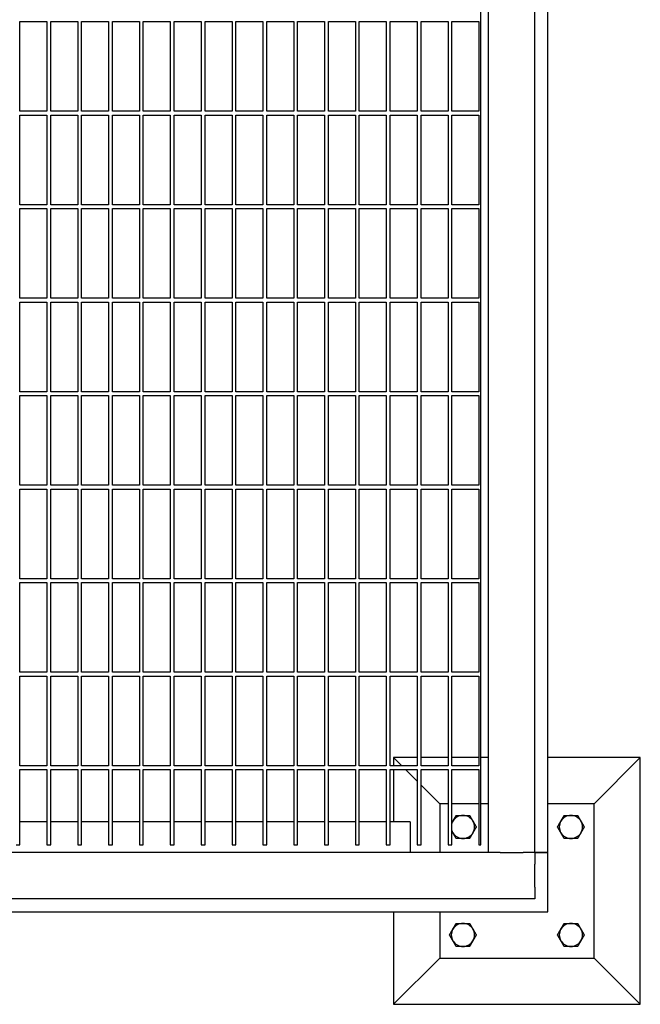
# Model space of a CAD drawing. Header units: inches. Extents: x 24 to 1128, y -58 to 748.
# Tile 660 of 679: x 756 to 776, y 561 to 593. Entities that reach past the tile are written whole.
import ezdxf

# ---------------------------------------------------------------- set-up
doc = ezdxf.new("R2010")
doc.units = ezdxf.units.IN
doc.header["$LTSCALE"] = 32
doc.header["$MEASUREMENT"] = 0
doc.layers.add('Visible (ANSI)', color=7, linetype='Continuous', lineweight=30)

msp = doc.modelspace()

# ---------------------------------------------------------------- linework, layer by layer
at = {"layer": 'Visible (ANSI)'}
for p, q in [((771.36063, 565.85978), (771.36063, 644.35978)), ((772.86063, 565.85978), (772.86063, 643.60978)), ((773.28063, 565.85978), (773.28063, 643.60978)), ((771.11063, 566.10978), (771.11063, 643.0653)), ((756.17313, 589.89103), (756.17313, 592.79728)), ((756.17313, 592.79728), (757.04813, 592.79728)), ((757.04813, 592.79728), (757.04813, 589.89103)), ((757.17313, 589.89103), (757.17313, 592.79728)), ((757.17313, 592.79728), (758.04813, 592.79728)), ((758.04813, 592.79728), (758.04813, 589.89103)), ((758.17313, 589.89103), (758.17313, 592.79728)), ((758.17313, 592.79728), (759.04813, 592.79728)), ((759.04813, 592.79728), (759.04813, 589.89103)), ((759.17313, 589.89103), (759.17313, 592.79728)), ((759.17313, 592.79728), (760.04813, 592.79728)), ((760.04813, 592.79728), (760.04813, 589.89103)), ((760.17313, 589.89103), (760.17313, 592.79728)), ((760.17313, 592.79728), (761.04813, 592.79728)), ((761.04813, 592.79728), (761.04813, 589.89103)), ((761.17313, 589.89103), (761.17313, 592.79728)), ((761.17313, 592.79728), (762.04813, 592.79728)), ((762.04813, 592.79728), (762.04813, 589.89103)), ((762.17313, 589.89103), (762.17313, 592.79728)), ((762.17313, 592.79728), (763.04813, 592.79728)), ((763.04813, 592.79728), (763.04813, 589.89103)), ((763.17313, 589.89103), (763.17313, 592.79728)), ((763.17313, 592.79728), (764.04813, 592.79728)), ((764.04813, 592.79728), (764.04813, 589.89103)), ((764.17313, 589.89103), (764.17313, 592.79728)), ((764.17313, 592.79728), (765.04813, 592.79728)), ((765.04813, 592.79728), (765.04813, 589.89103)), ((765.17313, 589.89103), (765.17313, 592.79728)), ((765.17313, 592.79728), (766.04813, 592.79728)), ((766.04813, 592.79728), (766.04813, 589.89103)), ((766.17313, 589.89103), (766.17313, 592.79728)), ((766.17313, 592.79728), (767.04813, 592.79728)), ((767.04813, 592.79728), (767.04813, 589.89103)), ((767.17313, 589.89103), (767.17313, 592.79728)), ((767.17313, 592.79728), (768.04813, 592.79728)), ((768.04813, 592.79728), (768.04813, 589.89103)), ((768.17313, 589.89103), (768.17313, 592.79728)), ((768.17313, 592.79728), (769.04813, 592.79728)), ((769.04813, 592.79728), (769.04813, 589.89103)), ((769.17313, 589.89103), (769.17313, 592.79728)), ((769.17313, 592.79728), (770.04813, 592.79728)), ((770.04813, 592.79728), (770.04813, 589.89103)), ((770.17313, 589.89103), (770.17313, 592.79728)), ((770.17313, 592.79728), (771.04813, 592.79728)), ((771.04813, 592.79728), (771.04813, 589.89103)), ((757.04813, 589.89103), (756.17313, 589.89103)), ((758.04813, 589.89103), (757.17313, 589.89103)), ((759.04813, 589.89103), (758.17313, 589.89103)), ((760.04813, 589.89103), (759.17313, 589.89103)), ((761.04813, 589.89103), (760.17313, 589.89103)), ((762.04813, 589.89103), (761.17313, 589.89103)), ((763.04813, 589.89103), (762.17313, 589.89103)), ((764.04813, 589.89103), (763.17313, 589.89103)), ((765.04813, 589.89103), (764.17313, 589.89103)), ((766.04813, 589.89103), (765.17313, 589.89103)), ((767.04813, 589.89103), (766.17313, 589.89103)), ((768.04813, 589.89103), (767.17313, 589.89103)), ((769.04813, 589.89103), (768.17313, 589.89103)), ((770.04813, 589.89103), (769.17313, 589.89103)), ((771.04813, 589.89103), (770.17313, 589.89103)), ((756.17313, 586.85978), (756.17313, 589.76603)), ((756.17313, 589.76603), (757.04813, 589.76603)), ((757.04813, 589.76603), (757.04813, 586.85978)), ((757.17313, 586.85978), (757.17313, 589.76603)), ((757.17313, 589.76603), (758.04813, 589.76603)), ((758.04813, 589.76603), (758.04813, 586.85978)), ((758.17313, 586.85978), (758.17313, 589.76603)), ((758.17313, 589.76603), (759.04813, 589.76603)), ((759.04813, 589.76603), (759.04813, 586.85978)), ((759.17313, 586.85978), (759.17313, 589.76603)), ((759.17313, 589.76603), (760.04813, 589.76603)), ((760.04813, 589.76603), (760.04813, 586.85978)), ((760.17313, 586.85978), (760.17313, 589.76603)), ((760.17313, 589.76603), (761.04813, 589.76603)), ((761.04813, 589.76603), (761.04813, 586.85978)), ((761.17313, 586.85978), (761.17313, 589.76603)), ((761.17313, 589.76603), (762.04813, 589.76603)), ((762.04813, 589.76603), (762.04813, 586.85978)), ((762.17313, 586.85978), (762.17313, 589.76603)), ((762.17313, 589.76603), (763.04813, 589.76603)), ((763.04813, 589.76603), (763.04813, 586.85978)), ((763.17313, 586.85978), (763.17313, 589.76603)), ((763.17313, 589.76603), (764.04813, 589.76603)), ((764.04813, 589.76603), (764.04813, 586.85978)), ((764.17313, 586.85978), (764.17313, 589.76603)), ((764.17313, 589.76603), (765.04813, 589.76603)), ((765.04813, 589.76603), (765.04813, 586.85978)), ((765.17313, 586.85978), (765.17313, 589.76603)), ((765.17313, 589.76603), (766.04813, 589.76603)), ((766.04813, 589.76603), (766.04813, 586.85978)), ((766.17313, 586.85978), (766.17313, 589.76603)), ((766.17313, 589.76603), (767.04813, 589.76603)), ((767.04813, 589.76603), (767.04813, 586.85978)), ((767.17313, 586.85978), (767.17313, 589.76603)), ((767.17313, 589.76603), (768.04813, 589.76603)), ((768.04813, 589.76603), (768.04813, 586.85978)), ((768.17313, 586.85978), (768.17313, 589.76603)), ((768.17313, 589.76603), (769.04813, 589.76603)), ((769.04813, 589.76603), (769.04813, 586.85978)), ((769.17313, 586.85978), (769.17313, 589.76603)), ((769.17313, 589.76603), (770.04813, 589.76603)), ((770.04813, 589.76603), (770.04813, 586.85978)), ((770.17313, 586.85978), (770.17313, 589.76603)), ((770.17313, 589.76603), (771.04813, 589.76603)), ((771.04813, 589.76603), (771.04813, 586.85978)), ((757.04813, 586.85978), (756.17313, 586.85978)), ((756.17313, 583.82853), (756.17313, 586.73478)), ((756.17313, 586.73478), (757.04813, 586.73478)), ((757.04813, 586.73478), (757.04813, 583.82853)), ((758.04813, 586.85978), (757.17313, 586.85978)), ((757.17313, 583.82853), (757.17313, 586.73478)), ((757.17313, 586.73478), (758.04813, 586.73478)), ((758.04813, 586.73478), (758.04813, 583.82853)), ((759.04813, 586.85978), (758.17313, 586.85978)), ((758.17313, 583.82853), (758.17313, 586.73478)), ((758.17313, 586.73478), (759.04813, 586.73478)), ((759.04813, 586.73478), (759.04813, 583.82853)), ((760.04813, 586.85978), (759.17313, 586.85978)), ((759.17313, 583.82853), (759.17313, 586.73478)), ((759.17313, 586.73478), (760.04813, 586.73478)), ((760.04813, 586.73478), (760.04813, 583.82853)), ((761.04813, 586.85978), (760.17313, 586.85978)), ((760.17313, 583.82853), (760.17313, 586.73478)), ((760.17313, 586.73478), (761.04813, 586.73478)), ((761.04813, 586.73478), (761.04813, 583.82853)), ((762.04813, 586.85978), (761.17313, 586.85978)), ((761.17313, 583.82853), (761.17313, 586.73478)), ((761.17313, 586.73478), (762.04813, 586.73478)), ((762.04813, 586.73478), (762.04813, 583.82853)), ((763.04813, 586.85978), (762.17313, 586.85978)), ((762.17313, 583.82853), (762.17313, 586.73478)), ((762.17313, 586.73478), (763.04813, 586.73478)), ((763.04813, 586.73478), (763.04813, 583.82853)), ((764.04813, 586.85978), (763.17313, 586.85978)), ((763.17313, 583.82853), (763.17313, 586.73478)), ((763.17313, 586.73478), (764.04813, 586.73478)), ((764.04813, 586.73478), (764.04813, 583.82853)), ((765.04813, 586.85978), (764.17313, 586.85978)), ((764.17313, 583.82853), (764.17313, 586.73478)), ((764.17313, 586.73478), (765.04813, 586.73478)), ((765.04813, 586.73478), (765.04813, 583.82853)), ((766.04813, 586.85978), (765.17313, 586.85978)), ((765.17313, 583.82853), (765.17313, 586.73478)), ((765.17313, 586.73478), (766.04813, 586.73478)), ((766.04813, 586.73478), (766.04813, 583.82853)), ((767.04813, 586.85978), (766.17313, 586.85978)), ((766.17313, 583.82853), (766.17313, 586.73478)), ((766.17313, 586.73478), (767.04813, 586.73478)), ((767.04813, 586.73478), (767.04813, 583.82853)), ((768.04813, 586.85978), (767.17313, 586.85978)), ((767.17313, 583.82853), (767.17313, 586.73478)), ((767.17313, 586.73478), (768.04813, 586.73478)), ((768.04813, 586.73478), (768.04813, 583.82853)), ((769.04813, 586.85978), (768.17313, 586.85978)), ((768.17313, 583.82853), (768.17313, 586.73478)), ((768.17313, 586.73478), (769.04813, 586.73478)), ((769.04813, 586.73478), (769.04813, 583.82853)), ((770.04813, 586.85978), (769.17313, 586.85978)), ((769.17313, 583.82853), (769.17313, 586.73478)), ((769.17313, 586.73478), (770.04813, 586.73478)), ((770.04813, 586.73478), (770.04813, 583.82853)), ((771.04813, 586.85978), (770.17313, 586.85978)), ((770.17313, 583.82853), (770.17313, 586.73478)), ((770.17313, 586.73478), (771.04813, 586.73478)), ((771.04813, 586.73478), (771.04813, 583.82853)), ((757.04813, 583.82853), (756.17313, 583.82853)), ((758.04813, 583.82853), (757.17313, 583.82853)), ((759.04813, 583.82853), (758.17313, 583.82853)), ((760.04813, 583.82853), (759.17313, 583.82853)), ((761.04813, 583.82853), (760.17313, 583.82853)), ((762.04813, 583.82853), (761.17313, 583.82853)), ((763.04813, 583.82853), (762.17313, 583.82853)), ((764.04813, 583.82853), (763.17313, 583.82853)), ((765.04813, 583.82853), (764.17313, 583.82853)), ((766.04813, 583.82853), (765.17313, 583.82853)), ((767.04813, 583.82853), (766.17313, 583.82853)), ((768.04813, 583.82853), (767.17313, 583.82853)), ((769.04813, 583.82853), (768.17313, 583.82853)), ((770.04813, 583.82853), (769.17313, 583.82853)), ((771.04813, 583.82853), (770.17313, 583.82853)), ((756.17313, 580.79728), (756.17313, 583.70353)), ((756.17313, 583.70353), (757.04813, 583.70353)), ((757.04813, 583.70353), (757.04813, 580.79728)), ((757.17313, 580.79728), (757.17313, 583.70353)), ((757.17313, 583.70353), (758.04813, 583.70353)), ((758.04813, 583.70353), (758.04813, 580.79728)), ((758.17313, 580.79728), (758.17313, 583.70353)), ((758.17313, 583.70353), (759.04813, 583.70353)), ((759.04813, 583.70353), (759.04813, 580.79728)), ((759.17313, 580.79728), (759.17313, 583.70353)), ((759.17313, 583.70353), (760.04813, 583.70353)), ((760.04813, 583.70353), (760.04813, 580.79728)), ((760.17313, 580.79728), (760.17313, 583.70353)), ((760.17313, 583.70353), (761.04813, 583.70353)), ((761.04813, 583.70353), (761.04813, 580.79728)), ((761.17313, 580.79728), (761.17313, 583.70353)), ((761.17313, 583.70353), (762.04813, 583.70353)), ((762.04813, 583.70353), (762.04813, 580.79728)), ((762.17313, 580.79728), (762.17313, 583.70353)), ((762.17313, 583.70353), (763.04813, 583.70353)), ((763.04813, 583.70353), (763.04813, 580.79728)), ((763.17313, 580.79728), (763.17313, 583.70353)), ((763.17313, 583.70353), (764.04813, 583.70353)), ((764.04813, 583.70353), (764.04813, 580.79728)), ((764.17313, 580.79728), (764.17313, 583.70353)), ((764.17313, 583.70353), (765.04813, 583.70353)), ((765.04813, 583.70353), (765.04813, 580.79728)), ((765.17313, 580.79728), (765.17313, 583.70353)), ((765.17313, 583.70353), (766.04813, 583.70353)), ((766.04813, 583.70353), (766.04813, 580.79728)), ((766.17313, 580.79728), (766.17313, 583.70353)), ((766.17313, 583.70353), (767.04813, 583.70353)), ((767.04813, 583.70353), (767.04813, 580.79728)), ((767.17313, 580.79728), (767.17313, 583.70353)), ((767.17313, 583.70353), (768.04813, 583.70353)), ((768.04813, 583.70353), (768.04813, 580.79728)), ((768.17313, 580.79728), (768.17313, 583.70353)), ((768.17313, 583.70353), (769.04813, 583.70353)), ((769.04813, 583.70353), (769.04813, 580.79728)), ((769.17313, 580.79728), (769.17313, 583.70353)), ((769.17313, 583.70353), (770.04813, 583.70353)), ((770.04813, 583.70353), (770.04813, 580.79728)), ((770.17313, 580.79728), (770.17313, 583.70353)), ((770.17313, 583.70353), (771.04813, 583.70353)), ((771.04813, 583.70353), (771.04813, 580.79728)), ((757.04813, 580.79728), (756.17313, 580.79728)), ((756.17313, 577.76603), (756.17313, 580.67228)), ((756.17313, 580.67228), (757.04813, 580.67228)), ((757.04813, 580.67228), (757.04813, 577.76603)), ((758.04813, 580.79728), (757.17313, 580.79728)), ((757.17313, 577.76603), (757.17313, 580.67228)), ((757.17313, 580.67228), (758.04813, 580.67228)), ((758.04813, 580.67228), (758.04813, 577.76603)), ((759.04813, 580.79728), (758.17313, 580.79728)), ((758.17313, 577.76603), (758.17313, 580.67228)), ((758.17313, 580.67228), (759.04813, 580.67228)), ((759.04813, 580.67228), (759.04813, 577.76603)), ((760.04813, 580.79728), (759.17313, 580.79728)), ((759.17313, 577.76603), (759.17313, 580.67228)), ((759.17313, 580.67228), (760.04813, 580.67228)), ((760.04813, 580.67228), (760.04813, 577.76603)), ((761.04813, 580.79728), (760.17313, 580.79728)), ((760.17313, 577.76603), (760.17313, 580.67228)), ((760.17313, 580.67228), (761.04813, 580.67228)), ((761.04813, 580.67228), (761.04813, 577.76603)), ((762.04813, 580.79728), (761.17313, 580.79728)), ((761.17313, 577.76603), (761.17313, 580.67228)), ((761.17313, 580.67228), (762.04813, 580.67228)), ((762.04813, 580.67228), (762.04813, 577.76603)), ((763.04813, 580.79728), (762.17313, 580.79728)), ((762.17313, 577.76603), (762.17313, 580.67228)), ((762.17313, 580.67228), (763.04813, 580.67228)), ((763.04813, 580.67228), (763.04813, 577.76603)), ((764.04813, 580.79728), (763.17313, 580.79728)), ((763.17313, 577.76603), (763.17313, 580.67228)), ((763.17313, 580.67228), (764.04813, 580.67228)), ((764.04813, 580.67228), (764.04813, 577.76603)), ((765.04813, 580.79728), (764.17313, 580.79728)), ((764.17313, 577.76603), (764.17313, 580.67228)), ((764.17313, 580.67228), (765.04813, 580.67228)), ((765.04813, 580.67228), (765.04813, 577.76603)), ((766.04813, 580.79728), (765.17313, 580.79728)), ((765.17313, 577.76603), (765.17313, 580.67228)), ((765.17313, 580.67228), (766.04813, 580.67228)), ((766.04813, 580.67228), (766.04813, 577.76603)), ((767.04813, 580.79728), (766.17313, 580.79728)), ((766.17313, 577.76603), (766.17313, 580.67228)), ((766.17313, 580.67228), (767.04813, 580.67228)), ((767.04813, 580.67228), (767.04813, 577.76603)), ((768.04813, 580.79728), (767.17313, 580.79728)), ((767.17313, 577.76603), (767.17313, 580.67228)), ((767.17313, 580.67228), (768.04813, 580.67228)), ((768.04813, 580.67228), (768.04813, 577.76603)), ((769.04813, 580.79728), (768.17313, 580.79728)), ((768.17313, 577.76603), (768.17313, 580.67228)), ((768.17313, 580.67228), (769.04813, 580.67228)), ((769.04813, 580.67228), (769.04813, 577.76603)), ((770.04813, 580.79728), (769.17313, 580.79728)), ((769.17313, 577.76603), (769.17313, 580.67228)), ((769.17313, 580.67228), (770.04813, 580.67228)), ((770.04813, 580.67228), (770.04813, 577.76603)), ((771.04813, 580.79728), (770.17313, 580.79728)), ((770.17313, 577.76603), (770.17313, 580.67228)), ((770.17313, 580.67228), (771.04813, 580.67228)), ((771.04813, 580.67228), (771.04813, 577.76603)), ((757.04813, 577.76603), (756.17313, 577.76603)), ((758.04813, 577.76603), (757.17313, 577.76603)), ((759.04813, 577.76603), (758.17313, 577.76603)), ((760.04813, 577.76603), (759.17313, 577.76603)), ((761.04813, 577.76603), (760.17313, 577.76603)), ((762.04813, 577.76603), (761.17313, 577.76603)), ((763.04813, 577.76603), (762.17313, 577.76603)), ((764.04813, 577.76603), (763.17313, 577.76603)), ((765.04813, 577.76603), (764.17313, 577.76603)), ((766.04813, 577.76603), (765.17313, 577.76603)), ((767.04813, 577.76603), (766.17313, 577.76603)), ((768.04813, 577.76603), (767.17313, 577.76603)), ((769.04813, 577.76603), (768.17313, 577.76603)), ((770.04813, 577.76603), (769.17313, 577.76603)), ((771.04813, 577.76603), (770.17313, 577.76603)), ((756.17313, 574.73478), (756.17313, 577.64103)), ((756.17313, 577.64103), (757.04813, 577.64103)), ((757.04813, 577.64103), (757.04813, 574.73478)), ((757.17313, 574.73478), (757.17313, 577.64103)), ((757.17313, 577.64103), (758.04813, 577.64103)), ((758.04813, 577.64103), (758.04813, 574.73478)), ((758.17313, 574.73478), (758.17313, 577.64103)), ((758.17313, 577.64103), (759.04813, 577.64103)), ((759.04813, 577.64103), (759.04813, 574.73478)), ((759.17313, 574.73478), (759.17313, 577.64103)), ((759.17313, 577.64103), (760.04813, 577.64103)), ((760.04813, 577.64103), (760.04813, 574.73478)), ((760.17313, 574.73478), (760.17313, 577.64103)), ((760.17313, 577.64103), (761.04813, 577.64103)), ((761.04813, 577.64103), (761.04813, 574.73478)), ((761.17313, 574.73478), (761.17313, 577.64103)), ((761.17313, 577.64103), (762.04813, 577.64103)), ((762.04813, 577.64103), (762.04813, 574.73478)), ((762.17313, 574.73478), (762.17313, 577.64103)), ((762.17313, 577.64103), (763.04813, 577.64103)), ((763.04813, 577.64103), (763.04813, 574.73478)), ((763.17313, 574.73478), (763.17313, 577.64103)), ((763.17313, 577.64103), (764.04813, 577.64103)), ((764.04813, 577.64103), (764.04813, 574.73478)), ((764.17313, 574.73478), (764.17313, 577.64103)), ((764.17313, 577.64103), (765.04813, 577.64103)), ((765.04813, 577.64103), (765.04813, 574.73478)), ((765.17313, 574.73478), (765.17313, 577.64103)), ((765.17313, 577.64103), (766.04813, 577.64103)), ((766.04813, 577.64103), (766.04813, 574.73478)), ((766.17313, 574.73478), (766.17313, 577.64103)), ((766.17313, 577.64103), (767.04813, 577.64103)), ((767.04813, 577.64103), (767.04813, 574.73478)), ((767.17313, 574.73478), (767.17313, 577.64103)), ((767.17313, 577.64103), (768.04813, 577.64103)), ((768.04813, 577.64103), (768.04813, 574.73478)), ((768.17313, 574.73478), (768.17313, 577.64103)), ((768.17313, 577.64103), (769.04813, 577.64103)), ((769.04813, 577.64103), (769.04813, 574.73478)), ((769.17313, 574.73478), (769.17313, 577.64103)), ((769.17313, 577.64103), (770.04813, 577.64103)), ((770.04813, 577.64103), (770.04813, 574.73478)), ((770.17313, 574.73478), (770.17313, 577.64103)), ((770.17313, 577.64103), (771.04813, 577.64103)), ((771.04813, 577.64103), (771.04813, 574.73478)), ((757.04813, 574.73478), (756.17313, 574.73478)), ((756.17313, 571.70353), (756.17313, 574.60978)), ((756.17313, 574.60978), (757.04813, 574.60978)), ((757.04813, 574.60978), (757.04813, 571.70353)), ((758.04813, 574.73478), (757.17313, 574.73478)), ((757.17313, 571.70353), (757.17313, 574.60978)), ((757.17313, 574.60978), (758.04813, 574.60978)), ((758.04813, 574.60978), (758.04813, 571.70353)), ((759.04813, 574.73478), (758.17313, 574.73478)), ((758.17313, 571.70353), (758.17313, 574.60978)), ((758.17313, 574.60978), (759.04813, 574.60978)), ((759.04813, 574.60978), (759.04813, 571.70353)), ((760.04813, 574.73478), (759.17313, 574.73478)), ((759.17313, 571.70353), (759.17313, 574.60978)), ((759.17313, 574.60978), (760.04813, 574.60978)), ((760.04813, 574.60978), (760.04813, 571.70353)), ((761.04813, 574.73478), (760.17313, 574.73478)), ((760.17313, 571.70353), (760.17313, 574.60978)), ((760.17313, 574.60978), (761.04813, 574.60978)), ((761.04813, 574.60978), (761.04813, 571.70353)), ((762.04813, 574.73478), (761.17313, 574.73478)), ((761.17313, 571.70353), (761.17313, 574.60978)), ((761.17313, 574.60978), (762.04813, 574.60978)), ((762.04813, 574.60978), (762.04813, 571.70353)), ((763.04813, 574.73478), (762.17313, 574.73478)), ((762.17313, 571.70353), (762.17313, 574.60978)), ((762.17313, 574.60978), (763.04813, 574.60978)), ((763.04813, 574.60978), (763.04813, 571.70353)), ((764.04813, 574.73478), (763.17313, 574.73478)), ((763.17313, 571.70353), (763.17313, 574.60978)), ((763.17313, 574.60978), (764.04813, 574.60978)), ((764.04813, 574.60978), (764.04813, 571.70353)), ((765.04813, 574.73478), (764.17313, 574.73478)), ((764.17313, 571.70353), (764.17313, 574.60978)), ((764.17313, 574.60978), (765.04813, 574.60978)), ((765.04813, 574.60978), (765.04813, 571.70353)), ((766.04813, 574.73478), (765.17313, 574.73478)), ((765.17313, 571.70353), (765.17313, 574.60978)), ((765.17313, 574.60978), (766.04813, 574.60978)), ((766.04813, 574.60978), (766.04813, 571.70353)), ((767.04813, 574.73478), (766.17313, 574.73478)), ((766.17313, 571.70353), (766.17313, 574.60978)), ((766.17313, 574.60978), (767.04813, 574.60978)), ((767.04813, 574.60978), (767.04813, 571.70353)), ((768.04813, 574.73478), (767.17313, 574.73478)), ((767.17313, 571.70353), (767.17313, 574.60978)), ((767.17313, 574.60978), (768.04813, 574.60978)), ((768.04813, 574.60978), (768.04813, 571.70353)), ((769.04813, 574.73478), (768.17313, 574.73478)), ((768.17313, 571.70353), (768.17313, 574.60978)), ((768.17313, 574.60978), (769.04813, 574.60978)), ((769.04813, 574.60978), (769.04813, 571.70353)), ((770.04813, 574.73478), (769.17313, 574.73478)), ((769.17313, 571.70353), (769.17313, 574.60978)), ((769.17313, 574.60978), (770.04813, 574.60978)), ((770.04813, 574.60978), (770.04813, 571.70353)), ((771.04813, 574.73478), (770.17313, 574.73478)), ((770.17313, 571.70353), (770.17313, 574.60978)), ((770.17313, 574.60978), (771.04813, 574.60978)), ((771.04813, 574.60978), (771.04813, 571.70353)), ((757.04813, 571.70353), (756.17313, 571.70353)), ((758.04813, 571.70353), (757.17313, 571.70353)), ((759.04813, 571.70353), (758.17313, 571.70353)), ((760.04813, 571.70353), (759.17313, 571.70353)), ((761.04813, 571.70353), (760.17313, 571.70353)), ((762.04813, 571.70353), (761.17313, 571.70353)), ((763.04813, 571.70353), (762.17313, 571.70353)), ((764.04813, 571.70353), (763.17313, 571.70353)), ((765.04813, 571.70353), (764.17313, 571.70353)), ((766.04813, 571.70353), (765.17313, 571.70353)), ((767.04813, 571.70353), (766.17313, 571.70353)), ((768.04813, 571.70353), (767.17313, 571.70353)), ((769.04813, 571.70353), (768.17313, 571.70353)), ((770.04813, 571.70353), (769.17313, 571.70353)), ((771.04813, 571.70353), (770.17313, 571.70353)), ((756.17313, 568.67228), (756.17313, 571.57853)), ((756.17313, 571.57853), (757.04813, 571.57853)), ((757.04813, 571.57853), (757.04813, 568.67228)), ((757.17313, 568.67228), (757.17313, 571.57853)), ((757.17313, 571.57853), (758.04813, 571.57853)), ((758.04813, 571.57853), (758.04813, 568.67228)), ((758.17313, 568.67228), (758.17313, 571.57853)), ((758.17313, 571.57853), (759.04813, 571.57853)), ((759.04813, 571.57853), (759.04813, 568.67228)), ((759.17313, 568.67228), (759.17313, 571.57853)), ((759.17313, 571.57853), (760.04813, 571.57853)), ((760.04813, 571.57853), (760.04813, 568.67228)), ((760.17313, 568.67228), (760.17313, 571.57853)), ((760.17313, 571.57853), (761.04813, 571.57853)), ((761.04813, 571.57853), (761.04813, 568.67228)), ((761.17313, 568.67228), (761.17313, 571.57853)), ((761.17313, 571.57853), (762.04813, 571.57853)), ((762.04813, 571.57853), (762.04813, 568.67228)), ((762.17313, 568.67228), (762.17313, 571.57853)), ((762.17313, 571.57853), (763.04813, 571.57853)), ((763.04813, 571.57853), (763.04813, 568.67228)), ((763.17313, 568.67228), (763.17313, 571.57853)), ((763.17313, 571.57853), (764.04813, 571.57853)), ((764.04813, 571.57853), (764.04813, 568.67228)), ((764.17313, 568.67228), (764.17313, 571.57853)), ((764.17313, 571.57853), (765.04813, 571.57853)), ((765.04813, 571.57853), (765.04813, 568.67228)), ((765.17313, 568.67228), (765.17313, 571.57853)), ((765.17313, 571.57853), (766.04813, 571.57853)), ((766.04813, 571.57853), (766.04813, 568.67228)), ((766.17313, 568.67228), (766.17313, 571.57853)), ((766.17313, 571.57853), (767.04813, 571.57853)), ((767.04813, 571.57853), (767.04813, 568.67228)), ((767.17313, 568.67228), (767.17313, 571.57853)), ((767.17313, 571.57853), (768.04813, 571.57853)), ((768.04813, 571.57853), (768.04813, 568.67228)), ((768.17313, 568.67228), (768.17313, 571.57853)), ((768.17313, 571.57853), (769.04813, 571.57853)), ((769.04813, 571.57853), (769.04813, 568.67228)), ((769.17313, 568.67228), (769.17313, 571.57853)), ((769.17313, 571.57853), (770.04813, 571.57853)), ((770.04813, 571.57853), (770.04813, 568.67228)), ((770.17313, 568.67228), (770.17313, 571.57853)), ((770.17313, 571.57853), (771.04813, 571.57853)), ((771.04813, 571.57853), (771.04813, 568.67228)), ((769.04813, 568.93978), (768.28063, 568.93978)), ((768.54813, 568.67228), (768.28063, 568.93978)), ((768.28063, 568.93978), (768.28063, 568.67228)), ((770.04813, 568.93978), (769.17313, 568.93978)), ((771.04813, 568.93978), (770.17313, 568.93978)), ((771.36063, 568.93978), (771.11063, 568.93978)), ((776.28063, 568.93978), (773.28063, 568.93978)), ((774.78063, 567.43978), (776.28063, 568.93978)), ((776.28063, 560.93978), (776.28063, 568.93978)), ((757.04813, 568.67228), (756.17313, 568.67228)), ((756.17313, 566.10978), (756.17313, 568.54728)), ((756.17313, 568.54728), (757.04813, 568.54728)), ((757.04813, 568.54728), (757.04813, 566.10978)), ((758.04813, 568.67228), (757.17313, 568.67228)), ((757.17313, 566.10978), (757.17313, 568.54728)), ((757.17313, 568.54728), (758.04813, 568.54728)), ((758.04813, 568.54728), (758.04813, 566.10978)), ((759.04813, 568.67228), (758.17313, 568.67228)), ((758.17313, 566.10978), (758.17313, 568.54728)), ((758.17313, 568.54728), (759.04813, 568.54728)), ((759.04813, 568.54728), (759.04813, 566.10978)), ((760.04813, 568.67228), (759.17313, 568.67228)), ((759.17313, 566.10978), (759.17313, 568.54728)), ((759.17313, 568.54728), (760.04813, 568.54728)), ((760.04813, 568.54728), (760.04813, 566.10978)), ((761.04813, 568.67228), (760.17313, 568.67228)), ((760.17313, 566.10978), (760.17313, 568.54728)), ((760.17313, 568.54728), (761.04813, 568.54728)), ((761.04813, 568.54728), (761.04813, 566.10978)), ((762.04813, 568.67228), (761.17313, 568.67228)), ((761.17313, 566.10978), (761.17313, 568.54728)), ((761.17313, 568.54728), (762.04813, 568.54728)), ((762.04813, 568.54728), (762.04813, 566.10978)), ((763.04813, 568.67228), (762.17313, 568.67228)), ((762.17313, 566.10978), (762.17313, 568.54728)), ((762.17313, 568.54728), (763.04813, 568.54728)), ((763.04813, 568.54728), (763.04813, 566.10978)), ((764.04813, 568.67228), (763.17313, 568.67228)), ((763.17313, 566.10978), (763.17313, 568.54728)), ((763.17313, 568.54728), (764.04813, 568.54728)), ((764.04813, 568.54728), (764.04813, 566.10978)), ((765.04813, 568.67228), (764.17313, 568.67228)), ((764.17313, 566.10978), (764.17313, 568.54728)), ((764.17313, 568.54728), (765.04813, 568.54728)), ((765.04813, 568.54728), (765.04813, 566.10978)), ((766.04813, 568.67228), (765.17313, 568.67228)), ((765.17313, 566.10978), (765.17313, 568.54728)), ((765.17313, 568.54728), (766.04813, 568.54728)), ((766.04813, 568.54728), (766.04813, 566.10978)), ((767.04813, 568.67228), (766.17313, 568.67228)), ((766.17313, 566.10978), (766.17313, 568.54728)), ((766.17313, 568.54728), (767.04813, 568.54728)), ((767.04813, 568.54728), (767.04813, 566.10978)), ((768.04813, 568.67228), (767.17313, 568.67228)), ((767.17313, 566.10978), (767.17313, 568.54728)), ((767.17313, 568.54728), (768.04813, 568.54728)), ((768.04813, 568.54728), (768.04813, 566.10978)), ((769.04813, 568.67228), (768.17313, 568.67228)), ((768.17313, 566.10978), (768.17313, 568.54728)), ((768.17313, 568.54728), (769.04813, 568.54728)), ((768.28063, 568.54728), (768.28063, 566.85978)), ((769.04813, 568.17228), (768.67313, 568.54728)), ((769.04813, 568.54728), (769.04813, 566.10978)), ((770.04813, 568.67228), (769.17313, 568.67228)), ((769.17313, 566.10978), (769.17313, 568.54728)), ((769.17313, 568.54728), (770.04813, 568.54728)), ((770.04813, 568.54728), (770.04813, 566.10978)), ((771.04813, 568.67228), (770.17313, 568.67228)), ((770.17313, 566.10978), (770.17313, 568.54728)), ((770.17313, 568.54728), (771.04813, 568.54728)), ((771.04813, 568.54728), (771.04813, 566.10978)), ((769.78063, 567.43978), (769.17313, 568.04728)), ((769.78063, 567.43978), (769.78063, 565.85978)), ((770.04813, 567.43978), (769.78063, 567.43978)), ((771.04813, 567.43978), (770.17313, 567.43978)), ((771.36063, 567.43978), (771.11063, 567.43978)), ((774.78063, 567.43978), (773.28063, 567.43978)), ((774.78063, 562.43978), (774.78063, 567.43978)), ((757.04813, 566.85978), (756.17313, 566.85978)), ((758.04813, 566.85978), (757.17313, 566.85978)), ((759.04813, 566.85978), (758.17313, 566.85978)), ((760.04813, 566.85978), (759.17313, 566.85978)), ((761.04813, 566.85978), (760.17313, 566.85978)), ((762.04813, 566.85978), (761.17313, 566.85978)), ((763.04813, 566.85978), (762.17313, 566.85978)), ((764.04813, 566.85978), (763.17313, 566.85978)), ((765.04813, 566.85978), (764.17313, 566.85978)), ((766.04813, 566.85978), (765.17313, 566.85978)), ((767.04813, 566.85978), (766.17313, 566.85978)), ((768.04813, 566.85978), (767.17313, 566.85978)), ((768.82063, 566.85978), (768.17313, 566.85978)), ((768.82063, 566.85978), (768.82063, 565.85978)), ((756.04813, 566.10978), (756.17313, 566.10978)), ((757.04813, 566.10978), (757.17313, 566.10978)), ((758.04813, 566.10978), (758.17313, 566.10978)), ((759.04813, 566.10978), (759.17313, 566.10978)), ((760.04813, 566.10978), (760.17313, 566.10978)), ((761.04813, 566.10978), (761.17313, 566.10978)), ((762.04813, 566.10978), (762.17313, 566.10978)), ((763.04813, 566.10978), (763.17313, 566.10978)), ((764.04813, 566.10978), (764.17313, 566.10978)), ((765.04813, 566.10978), (765.17313, 566.10978)), ((766.04813, 566.10978), (766.17313, 566.10978)), ((767.04813, 566.10978), (767.17313, 566.10978)), ((768.04813, 566.10978), (768.17313, 566.10978)), ((769.04813, 566.10978), (769.17313, 566.10978)), ((770.04813, 566.10978), (770.17313, 566.10978)), ((771.04813, 566.10978), (771.11063, 566.10978)), ((771.36063, 565.85978), (733.36063, 565.85978)), ((771.73563, 565.85978), (771.36063, 565.85978)), ((771.73563, 565.85978), (772.48563, 565.85978)), ((772.86063, 565.85978), (772.48563, 565.85978)), ((773.28063, 565.85978), (772.86063, 565.85978)), ((772.86063, 565.85978), (773.28063, 565.85978)), ((772.86063, 565.85978), (772.86063, 565.48478)), ((773.28063, 563.93978), (773.28063, 565.85978)), ((772.86063, 564.73478), (772.86063, 565.48478)), ((772.86063, 564.73478), (772.86063, 564.35978)), ((772.86063, 564.35978), (733.36063, 564.35978)), ((728.28063, 563.93978), (773.28063, 563.93978)), ((768.28063, 563.93978), (768.28063, 560.93978)), ((769.78063, 563.93978), (769.78063, 562.43978)), ((769.78063, 562.43978), (768.28063, 560.93978)), ((769.78063, 562.43978), (774.78063, 562.43978)), ((774.78063, 562.43978), (776.28063, 560.93978)), ((768.28063, 560.93978), (776.28063, 560.93978))]:
    msp.add_line(p, q, dxfattribs=at)
for centre, start, end in [((770.53063, 566.68978), 90, 150), ((770.53063, 566.68978), 30, 90), ((774.03063, 566.68978), 90, 150), ((774.03063, 566.68978), 30, 90), ((770.53063, 566.68978), 150, 162.427054), ((770.53063, 566.68978), 330, 30), ((774.03063, 566.68978), 150, 210), ((774.03063, 566.68978), 330, 30), ((770.53063, 566.68978), 197.572946, 210), ((770.53063, 566.68978), 210, 270), ((770.53063, 566.68978), 270, 330), ((774.03063, 566.68978), 210, 270), ((774.03063, 566.68978), 270, 330), ((770.53063, 563.18978), 90, 150), ((770.53063, 563.18978), 30, 90), ((774.03063, 563.18978), 90, 150), ((774.03063, 563.18978), 30, 90), ((770.53063, 563.18978), 150, 210), ((770.53063, 563.18978), 330, 30), ((774.03063, 563.18978), 150, 210), ((774.03063, 563.18978), 330, 30), ((770.53063, 563.18978), 210, 270), ((770.53063, 563.18978), 270, 330), ((774.03063, 563.18978), 210, 270), ((774.03063, 563.18978), 270, 330)]:
    msp.add_arc(centre, 0.375, start, end, dxfattribs=at)
for points, weights in [([(770.20587, 566.87728), (770.25611, 566.9643), (770.31413, 567.06478)], [1, 1.0379548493, 1]), ([(770.31413, 567.06478), (770.43015, 567.06478), (770.53063, 567.06478)], [1, 1.0379548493, 1]), ([(770.53063, 567.06478), (770.63111, 567.06478), (770.74714, 567.06478)], [1, 1.0379548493, 1]), ([(770.74714, 567.06478), (770.80515, 566.9643), (770.85539, 566.87728)], [1, 1.0379548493, 1]), ([(773.70587, 566.87728), (773.75611, 566.9643), (773.81413, 567.06478)], [1, 1.0379548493, 1]), ([(773.81413, 567.06478), (773.93015, 567.06478), (774.03063, 567.06478)], [1, 1.0379548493, 1]), ([(774.03063, 567.06478), (774.13111, 567.06478), (774.24714, 567.06478)], [1, 1.0379548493, 1]), ([(774.24714, 567.06478), (774.30515, 566.9643), (774.35539, 566.87728)], [1, 1.0379548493, 1]), ([(770.17313, 566.82057), (770.18963, 566.84914), (770.20587, 566.87728)], [1.01638766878, 1.01196693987, 1]), ([(770.85539, 566.87728), (770.90563, 566.79026), (770.96365, 566.68978)], [1, 1.0379548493, 1]), ([(770.96365, 566.68978), (770.90563, 566.5893), (770.85539, 566.50228)], [1, 1.0379548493, 1]), ([(773.59762, 566.68978), (773.65563, 566.79026), (773.70587, 566.87728)], [1, 1.0379548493, 1]), ([(773.70587, 566.50228), (773.65563, 566.5893), (773.59762, 566.68978)], [1, 1.0379548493, 1]), ([(774.35539, 566.87728), (774.40563, 566.79026), (774.46365, 566.68978)], [1, 1.0379548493, 1]), ([(774.46365, 566.68978), (774.40563, 566.5893), (774.35539, 566.50228)], [1, 1.0379548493, 1]), ([(770.20587, 566.50228), (770.18963, 566.53042), (770.17313, 566.55899)], [1, 1.01196693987, 1.01638766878]), ([(770.31413, 566.31478), (770.25611, 566.41526), (770.20587, 566.50228)], [1, 1.0379548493, 1]), ([(770.53063, 566.31478), (770.43015, 566.31478), (770.31413, 566.31478)], [1, 1.0379548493, 1]), ([(770.74714, 566.31478), (770.63111, 566.31478), (770.53063, 566.31478)], [1, 1.0379548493, 1]), ([(770.85539, 566.50228), (770.80515, 566.41526), (770.74714, 566.31478)], [1, 1.0379548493, 1]), ([(773.81413, 566.31478), (773.75611, 566.41526), (773.70587, 566.50228)], [1, 1.0379548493, 1]), ([(774.03063, 566.31478), (773.93015, 566.31478), (773.81413, 566.31478)], [1, 1.0379548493, 1]), ([(774.24714, 566.31478), (774.13111, 566.31478), (774.03063, 566.31478)], [1, 1.0379548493, 1]), ([(774.35539, 566.50228), (774.30515, 566.41526), (774.24714, 566.31478)], [1, 1.0379548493, 1]), ([(770.20587, 563.37728), (770.25611, 563.4643), (770.31413, 563.56478)], [1, 1.0379548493, 1]), ([(770.31413, 563.56478), (770.43015, 563.56478), (770.53063, 563.56478)], [1, 1.0379548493, 1]), ([(770.53063, 563.56478), (770.63111, 563.56478), (770.74714, 563.56478)], [1, 1.0379548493, 1]), ([(770.74714, 563.56478), (770.80515, 563.4643), (770.85539, 563.37728)], [1, 1.0379548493, 1]), ([(773.70587, 563.37728), (773.75611, 563.4643), (773.81413, 563.56478)], [1, 1.0379548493, 1]), ([(773.81413, 563.56478), (773.93015, 563.56478), (774.03063, 563.56478)], [1, 1.0379548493, 1]), ([(774.03063, 563.56478), (774.13111, 563.56478), (774.24714, 563.56478)], [1, 1.0379548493, 1]), ([(774.24714, 563.56478), (774.30515, 563.4643), (774.35539, 563.37728)], [1, 1.0379548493, 1]), ([(770.09762, 563.18978), (770.15563, 563.29026), (770.20587, 563.37728)], [1, 1.0379548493, 1]), ([(770.20587, 563.00228), (770.15563, 563.0893), (770.09762, 563.18978)], [1, 1.0379548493, 1]), ([(770.85539, 563.37728), (770.90563, 563.29026), (770.96365, 563.18978)], [1, 1.0379548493, 1]), ([(770.96365, 563.18978), (770.90563, 563.0893), (770.85539, 563.00228)], [1, 1.0379548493, 1]), ([(773.59762, 563.18978), (773.65563, 563.29026), (773.70587, 563.37728)], [1, 1.0379548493, 1]), ([(773.70587, 563.00228), (773.65563, 563.0893), (773.59762, 563.18978)], [1, 1.0379548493, 1]), ([(774.35539, 563.37728), (774.40563, 563.29026), (774.46365, 563.18978)], [1, 1.0379548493, 1]), ([(774.46365, 563.18978), (774.40563, 563.0893), (774.35539, 563.00228)], [1, 1.0379548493, 1]), ([(770.31413, 562.81478), (770.25611, 562.91526), (770.20587, 563.00228)], [1, 1.0379548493, 1]), ([(770.53063, 562.81478), (770.43015, 562.81478), (770.31413, 562.81478)], [1, 1.0379548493, 1]), ([(770.74714, 562.81478), (770.63111, 562.81478), (770.53063, 562.81478)], [1, 1.0379548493, 1]), ([(770.85539, 563.00228), (770.80515, 562.91526), (770.74714, 562.81478)], [1, 1.0379548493, 1]), ([(773.81413, 562.81478), (773.75611, 562.91526), (773.70587, 563.00228)], [1, 1.0379548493, 1]), ([(774.03063, 562.81478), (773.93015, 562.81478), (773.81413, 562.81478)], [1, 1.0379548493, 1]), ([(774.24714, 562.81478), (774.13111, 562.81478), (774.03063, 562.81478)], [1, 1.0379548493, 1]), ([(774.35539, 563.00228), (774.30515, 562.91526), (774.24714, 562.81478)], [1, 1.0379548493, 1])]:
    msp.add_rational_spline(points, weights, degree=2, dxfattribs=at)

doc.saveas('drawing.dxf')
